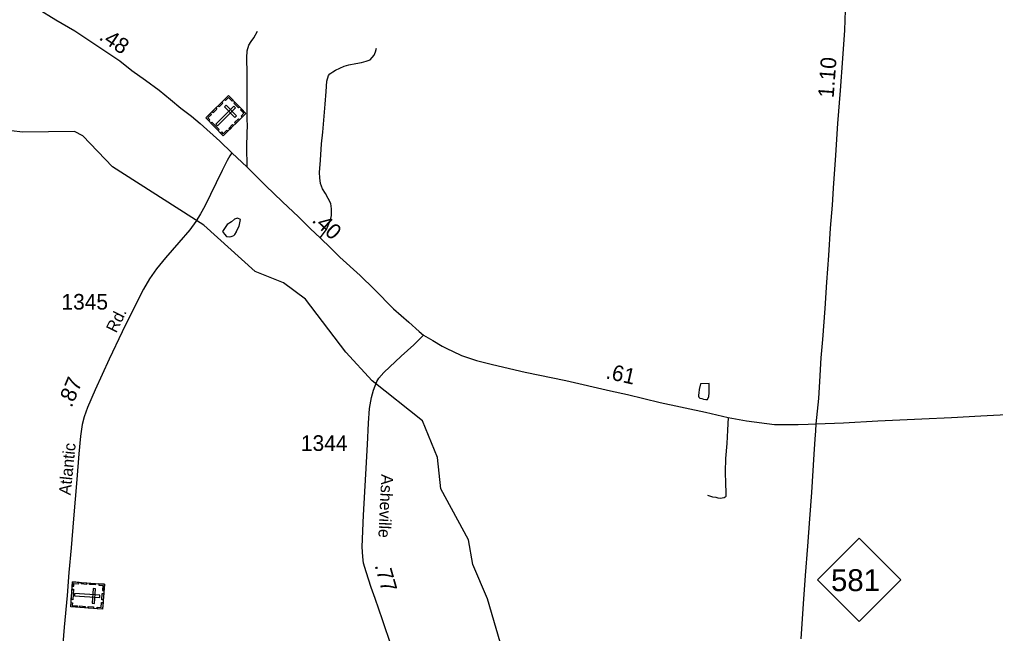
# Model space of a CAD drawing. Extents: x 2206922 to 2357709, y 510027 to 673830.
# Drawn here: x 2276077 to 2283873, y 658548 to 663454 of the extents above; entities that cross this region are included whole.
import ezdxf

# ---------------------------------------------------------------- set-up
doc = ezdxf.new("R2010")
doc.units = 0
for name, color, linetype in [('Exist Cultural Cemetery CELL', 7, 'Continuous'), ('Exist Hydrographic Creek Single Shore', 7, 'Continuous'), ('Exist Hydrographic Misc Water Feature', 7, 'Continuous'), ('Exist Road Non-System Type 51', 7, 'Continuous'), ('Exist Road Primary NC Attributed', 7, 'Continuous'), ('Exist Road Primary NC Mileage Hundredths English Label', 7, 'Continuous'), ('Exist Road Primary NC Shield CELL', 7, 'Continuous'), ('Exist Road Primary NC Shield Number Label', 7, 'Continuous'), ('Exist Road Secondary Mileage Hundredths English Label', 7, 'Continuous'), ('Exist Road Secondary Type 41 Attributed', 7, 'Continuous'), ('Exist Road Secondary Type 51 Attributed', 7, 'Continuous'), ('Exist Road Secondary Type 51 Label', 7, 'Continuous'), ('Exist Road Secondary Type 51 Number Label', 7, 'Continuous')]:
    doc.layers.add(name, color=color, linetype=linetype)

msp = doc.modelspace()

# ---------------------------------------------------------------- linework, layer by layer
at = {"layer": 'Exist Cultural Cemetery CELL'}
for points in [[(2277746, 662845.8), (2277885.6, 662703.8), (2277704, 662525.4), (2277564.4, 662667.3)], [(2277715.1, 662815.5), (2277723.1, 662807.4), (2277746.1, 662829.9), (2277774.5, 662801), (2277782.4, 662808.8), (2277746, 662845.8)], [(2277614.3, 662716.4), (2277645.2, 662746.8), (2277653.2, 662738.6), (2277622.3, 662708.3)], [(2277801.6, 662747.5), (2277788.5, 662760.9), (2277643.8, 662618.7), (2277656.9, 662605.4)], [(2277662.2, 662763.5), (2277693.1, 662793.9), (2277701.1, 662785.7), (2277670.2, 662755.4)], [(2277726.1, 662769), (2277712.8, 662755.9), (2277795.3, 662672), (2277808.6, 662685)], [(2277797.9, 662793), (2277834.3, 662756), (2277826.1, 662748), (2277789.8, 662785)], [(2277854.7, 662673.4), (2277846.8, 662681.5), (2277869.7, 662704.1), (2277841.3, 662733), (2277849.2, 662740.8), (2277885.6, 662703.8)], [(2277587.7, 662643.8), (2277595.8, 662651.8), (2277580.4, 662667.5), (2277609.2, 662695.9), (2277601.4, 662703.8), (2277564.4, 662667.4)], [(2277794.6, 662630.3), (2277825.5, 662660.7), (2277833.5, 662652.6), (2277802.6, 662622.2)], [(2277612.9, 662634.4), (2277672.4, 662573.9), (2277664.2, 662565.9), (2277604.8, 662626.4)], [(2277680.8, 662549), (2277689, 662557), (2277704.4, 662541.3), (2277733.2, 662569.7), (2277741, 662561.7), (2277704, 662525.4)], [(2277747.6, 662584.1), (2277778.4, 662614.5), (2277786.4, 662606.4), (2277755.5, 662576)], [(2276754.5, 658941.7), (2276739.8, 658743.2), (2276485.9, 658762.1), (2276500.6, 658960.6)], [(2276507.8, 658902.4), (2276501.5, 658817.8), (2276490.1, 658818.7), (2276496.4, 658903.3)], [(2276498.2, 658927.6), (2276509.7, 658926.8), (2276511.3, 658948.7), (2276551.6, 658945.7), (2276552.4, 658956.8), (2276500.7, 658960.6)], [(2276570.4, 658955.5), (2276613.6, 658952.2), (2276612.7, 658940.9), (2276569.5, 658944.1)], [(2276637.4, 658950.5), (2276680.6, 658947.3), (2276679.7, 658935.9), (2276636.5, 658939.1)], [(2276683.6, 658906.1), (2276665, 658907.5), (2276656.3, 658790), (2276674.9, 658788.7)], [(2276711.3, 658945), (2276710.5, 658933.6), (2276742.6, 658931.3), (2276739.6, 658890.8), (2276750.7, 658890), (2276754.5, 658941.7)], [(2276717.2, 658835.2), (2276718.6, 658853.8), (2276516.4, 658868.8), (2276515, 658850.2)], [(2276749, 658867.9), (2276745.2, 658816.2), (2276733.8, 658817), (2276737.7, 658868.7)], [(2276488.3, 658795.1), (2276499.8, 658794.2), (2276498.1, 658772.3), (2276538.4, 658769.3), (2276537.6, 658758.2), (2276485.9, 658762.1)], [(2276558.8, 658768), (2276602, 658764.8), (2276601.1, 658753.5), (2276557.9, 658756.7)], [(2276624.5, 658763.1), (2276667.7, 658759.9), (2276666.9, 658748.6), (2276623.7, 658751.8)], [(2276696.5, 658746.3), (2276697.4, 658757.7), (2276729.5, 658755.3), (2276732.5, 658795.7), (2276743.6, 658794.9), (2276739.7, 658743.1)]]:
    msp.add_lwpolyline(points, close=True, dxfattribs=at)
at = {"layer": 'Exist Hydrographic Creek Single Shore'}
msp.add_lwpolyline([(2279954.4, 658350.3), (2279816.4, 658825.3), (2279697.5, 659099.9), (2279662.4, 659297.5), (2279442.4, 659705.3), (2279414.5, 659955.2), (2279295.4, 660246.1), (2278892.5, 660566), (2278682.5, 660796.5), (2278361.4, 661219.6), (2278185.4, 661351.1), (2277959.5, 661441), (2277548.6, 661810.1), (2276819.4, 662277.5), (2276583.4, 662525), (2276516.5, 662559.2), (2276100.5, 662554.6), (2275833.5, 662586.3)], dxfattribs=at)
at = {"layer": 'Exist Hydrographic Misc Water Feature'}
for points in [[(2277842.5, 661856.8), (2277817.4, 661865.6), (2277793.2, 661859.7), (2277769, 661837.4), (2277735.1, 661815.1), (2277699.3, 661759), (2277712.9, 661737.7), (2277731.3, 661720.2), (2277753.5, 661718.3), (2277766.1, 661720.2), (2277776.6, 661723.3), (2277788.7, 661729.2), (2277796.5, 661737.3), (2277810.4, 661757.5), (2277810.6, 661759.9), (2277821.3, 661783.2), (2277831.9, 661802.5), (2277842.5, 661856.8)], [(2281585.8, 660545.8), (2281515.7, 660542.9), (2281506.3, 660496.9), (2281502.4, 660471.1), (2281500.7, 660451.1), (2281500.5, 660445), (2281502.6, 660437), (2281511.2, 660428.9), (2281527, 660425.2), (2281540.9, 660419.5), (2281559, 660417.6), (2281565.3, 660417.4), (2281572.9, 660417.5), (2281583, 660441.5), (2281584.6, 660471.7), (2281586.2, 660497.8), (2281585.8, 660515.7), (2281585.6, 660539.7), (2281585.8, 660545.8)]]:
    msp.add_lwpolyline(points, dxfattribs=at)
at = {"layer": 'Exist Road Non-System Type 51'}
for points in [[(2277894, 662272.8), (2277892.2, 662438.7), (2277896, 662542.1), (2277897.9, 662609.2), (2277896, 662653.3), (2277894.1, 662697.4), (2277894.1, 662730.9), (2277896, 662878.4), (2277896, 663022.2), (2277892.2, 663148.6), (2277894.1, 663202.3), (2277909.4, 663248.3), (2277926.6, 663278.9), (2277947.7, 663307.7), (2277976.4, 663359.4)], [(2278478.2, 661708.6), (2278527.9, 661775.6), (2278560.5, 661852.3), (2278568.2, 661888.7), (2278568.2, 661942.3), (2278562.4, 661982.6), (2278541.4, 662024.7), (2278520.3, 662063.1), (2278497.3, 662101.4), (2278482, 662143.6), (2278476.2, 662187.6), (2278474.3, 662231.7), (2278480.1, 662329.4), (2278489.6, 662459.7), (2278499.2, 662553.6), (2278508.8, 662649.4), (2278518.4, 662777.8), (2278526, 662879.4), (2278531.8, 662961.8), (2278545.2, 663006.8), (2278556.7, 663019.3), (2278579.7, 663036.5), (2278600.7, 663049.9), (2278635.2, 663065.3), (2278669.7, 663081.6), (2278707.4, 663092.9), (2278763.4, 663103.3), (2278807.3, 663109.8), (2278847.1, 663120.2), (2278877, 663132.4), (2278894.7, 663150.6), (2278908.7, 663168.7), (2278920.4, 663194.9), (2278928, 663224.9)], [(2281736.5, 660273.5), (2281733.4, 660172.8), (2281726.4, 660066.8), (2281715.6, 659946.9), (2281712.6, 659838.8), (2281717.5, 659744.9), (2281718.1, 659676.9), (2281718.4, 659643.1), (2281714.5, 659637), (2281704.5, 659630.8), (2281672.5, 659626.7), (2281658.5, 659628.5), (2281642.4, 659634.3), (2281614.5, 659638), (2281574.4, 659651.6)]]:
    msp.add_lwpolyline(points, dxfattribs=at)
at = {"layer": 'Exist Road Primary NC Attributed'}
for points in [[(2275744, 663862), (2275864.1, 663774.3), (2275942.6, 663726.4), (2276036.5, 663663.2), (2276220.3, 663540.5), (2276365.9, 663450.4), (2276517.1, 663362.3), (2276710.6, 663234.9), (2276877.2, 663123.7), (2276972.9, 663047.1), (2277084, 662970.4), (2277193.2, 662889.9), (2277283.2, 662815.2), (2277365.5, 662744.3), (2277449.8, 662681.1), (2277520.6, 662621.7), (2277675.8, 662481.8), (2277771.5, 662387.9)], [(2282441, 660223.6), (2282461.3, 660424.8), (2282469.7, 660561.7), (2282480.8, 660751.2), (2282494.3, 660898.2), (2282512.9, 661145), (2282526.8, 661355.6), (2282541.1, 661569.1), (2282555.4, 661787), (2282571.2, 661970.5), (2282578.4, 662105.2), (2282598.4, 662370.4), (2282614.2, 662624.1), (2282634.2, 662887.8), (2282652.8, 663142.9), (2282668.6, 663369.4), (2282675.8, 663527.1)], [(2277771.5, 662387.9), (2277894, 662272.8), (2277969.4, 662198.8), (2278041.5, 662128.2), (2278177.5, 661997.9), (2278305.8, 661877.2), (2278401.6, 661781.4), (2278478.2, 661708.6), (2278564.3, 661628.1), (2278635.2, 661555.3), (2278798, 661407.7), (2278911, 661298.5), (2279064, 661143.2), (2279185.7, 661036.7), (2279269.8, 660960.1), (2279303.9, 660931.9)], [(2279303.9, 660931.9), (2279378.2, 660887.9), (2279452.3, 660845.1), (2279496.4, 660823.4), (2279535.3, 660804.3), (2279608, 660770.5), (2279726.2, 660728.2), (2279856.3, 660696.1), (2280116.5, 660635.2), (2280440.3, 660568.4), (2280798.9, 660488), (2280933.1, 660457.2), (2281195.5, 660393.7), (2281556.2, 660317.2), (2281736.5, 660273.5), (2281884.7, 660248.3), (2282108.2, 660218.5), (2282196, 660216.9), (2282297.4, 660216.9), (2282376.8, 660220.2), (2282441, 660223.6)], [(2282441, 660223.6), (2282658.9, 660230.4), (2282934.3, 660247.3), (2283284.9, 660262.7), (2283521.4, 660274.5), (2283756.3, 660287.2), (2284013, 660300.7)], [(2282321.1, 658506.2), (2282339.6, 658785.1), (2282356.5, 659011.6), (2282373.4, 659246.6), (2282390.3, 659464.6), (2282407.2, 659675.9), (2282425.8, 659981.9), (2282432.6, 660101.9), (2282437.6, 660166.1), (2282441, 660223.6)]]:
    msp.add_lwpolyline(points, dxfattribs=at)
at = {"layer": 'Exist Road Primary NC Shield CELL'}
msp.add_lwpolyline([(2282450.6, 658976.5), (2282783.6, 659309.5), (2283116.5, 658976.5), (2282783.6, 658643.5)], close=True, dxfattribs=at)
at = {"layer": 'Exist Road Secondary Type 41 Attributed'}
msp.add_lwpolyline([(2277771.5, 662387.9), (2277756.2, 662364.9), (2277735.1, 662327.5), (2277694.9, 662247), (2277647, 662149.3), (2277601.1, 662055.4), (2277557, 661961.5), (2277522.5, 661900.2), (2277484.2, 661840.8), (2277436.4, 661773.7), (2277350.2, 661673.1), (2277242.9, 661548.5), (2277172.1, 661461.4), (2277114.6, 661380.9), (2277066.8, 661298.5), (2277005.5, 661179.7), (2276896.3, 660959.3), (2276792.9, 660738.9), (2276679.9, 660495.6), (2276620.6, 660353.8), (2276593.7, 660279), (2276576.5, 660217.7), (2276563.1, 660125.7), (2276549.7, 659983.9), (2276534.4, 659778.9), (2276507.6, 659465.6), (2276488.4, 659233.7), (2276471.2, 659034.4), (2276455.9, 658852.4), (2276432.9, 658597.5), (2276408, 658300.5)], dxfattribs=at)
at = {"layer": 'Exist Road Secondary Type 51 Attributed'}
msp.add_lwpolyline([(2279048.5, 658444.8), (2278977.6, 658657.8), (2278918.4, 658826.8), (2278886.3, 658914.7), (2278845.8, 659039.8), (2278825.5, 659110.8), (2278818.8, 659159.8), (2278813.7, 659241), (2278825.5, 659492.8), (2278844.1, 659820.8), (2278855.9, 660059.1), (2278864.4, 660229.8), (2278872.8, 660346.5), (2278888.3, 660433.9), (2278904.9, 660491.9), (2278931.9, 660562), (2278946.9, 660588.5), (2278987.7, 660634.7), (2279124.5, 660764.9), (2279225.9, 660854.5), (2279303.9, 660931.9)], dxfattribs=at)

# ---------------------------------------------------------------- texts
at = {"layer": 'Exist Road Primary NC Mileage Hundredths English Label'}
for s, rotation, p in [('.48', 326.29314, (2276704.3, 663298.2)), ('1.10', 85.82549, (2282580.2, 662824.3)), ('.40', 316.95671, (2278406, 661842.6)), ('.61', 347.07374, (2280754.2, 660587.4))]:
    msp.add_text(s, height=125, rotation=rotation, dxfattribs=at).set_placement(p)
at = {"layer": 'Exist Road Primary NC Shield Number Label'}
msp.add_text('581', height=175, dxfattribs=at).set_placement((2282559.7, 658886.8))
at = {"layer": 'Exist Road Secondary Mileage Hundredths English Label'}
for s, rotation, p in [('.87', 67.28325, (2276492.2, 660347.4)), ('.77', 285.93595, (2278912.2, 659092.1))]:
    msp.add_text(s, height=125, rotation=rotation, dxfattribs=at).set_placement(p)
at = {"layer": 'Exist Road Secondary Type 51 Label'}
for s, rotation, p in [('Rd.', 63.70172, (2276848, 660943.5)), ('Atlantic', 84.16947, (2276483.9, 659651)), ('Asheville', 267.28958, (2278967.2, 659821.9))]:
    msp.add_text(s, height=95, rotation=rotation, dxfattribs=at).set_placement(p)
at = {"layer": 'Exist Road Secondary Type 51 Number Label'}
for s, p in [('1345', (2276411.7, 661136)), ('1344', (2278324.4, 660006.8))]:
    msp.add_text(s, height=125, dxfattribs=at).set_placement(p)

doc.saveas('drawing.dxf')
